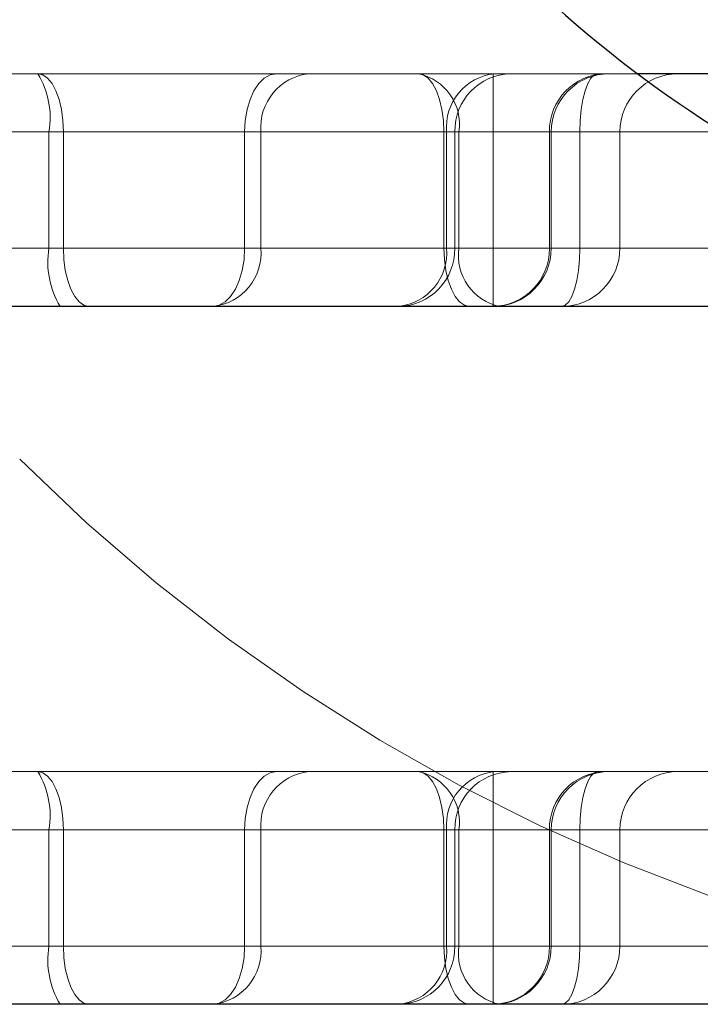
# Model space of a CAD drawing. Header units: inches. Extents: x 1907 to 2452, y -210 to -54.
# Tile 574 of 656: x 1946.406 to 1946.4521, y -84.0844 to -84.0178. Entities that reach past the tile are written whole.
import ezdxf

# ---------------------------------------------------------------- set-up
doc = ezdxf.new("R2010")
doc.units = ezdxf.units.IN
doc.header["$LTSCALE"] = 0.5
doc.header["$MEASUREMENT"] = 0
doc.linetypes.add('HIDDEN', pattern=[0.22499999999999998, 0.15, -0.075])
doc.layers.add('APP-M-S', color=30, linetype='Continuous')

msp = doc.modelspace()

# ---------------------------------------------------------------- linework, layer by layer
at = {"layer": 'APP-M-S', "linetype": 'HIDDEN', "lineweight": 18}
for p, q in [((1946.44786797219, -84.02145272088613), (1946.171211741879, -84.02145272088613)), ((1946.407593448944, -84.02152836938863), (1946.407255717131, -84.02145272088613)), ((1946.407255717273, -84.02145272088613), (1946.407593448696, -84.02152836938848)), ((1946.407255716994, -84.02145272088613), (1946.407593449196, -84.02152836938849)), ((1946.422996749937, -84.02152836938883), (1946.423416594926, -84.02145272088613)), ((1946.423416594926, -84.02145272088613), (1946.422996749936, -84.02152836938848)), ((1946.423416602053, -84.02145272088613), (1946.42299675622, -84.02152836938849)), ((1946.433025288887, -84.02145272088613), (1946.4333630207, -84.02152836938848)), ((1946.433363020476, -84.02152836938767), (1946.433025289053, -84.02145272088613)), ((1946.433363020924, -84.02152836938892), (1946.433025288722, -84.02145272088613)), ((1946.438090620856, -84.02538972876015), (1946.438090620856, -84.02145272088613)), ((1946.444946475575, -84.0215283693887), (1946.445184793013, -84.02145272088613)), ((1946.445184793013, -84.02145272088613), (1946.444946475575, -84.02152836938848)), ((1946.407918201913, -84.02175240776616), (1946.407593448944, -84.02152836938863)), ((1946.407593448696, -84.02152836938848), (1946.40791820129, -84.021752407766)), ((1946.407593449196, -84.02152836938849), (1946.40791820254, -84.02175240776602)), ((1946.40791820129, -84.021752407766), (1946.408217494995, -84.02211622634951)), ((1946.408217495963, -84.02211622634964), (1946.407918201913, -84.02175240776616)), ((1946.40791820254, -84.02175240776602), (1946.408217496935, -84.02211622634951)), ((1946.408217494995, -84.02211622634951), (1946.408479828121, -84.02260584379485)), ((1946.408479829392, -84.02260584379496), (1946.408217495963, -84.02211622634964)), ((1946.408217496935, -84.02211622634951), (1946.408479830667, -84.02260584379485)), ((1946.421894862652, -84.0226058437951), (1946.42222097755, -84.02211622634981)), ((1946.42222097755, -84.02211622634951), (1946.421894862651, -84.02260584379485)), ((1946.422220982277, -84.02211622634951), (1946.421894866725, -84.02260584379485)), ((1946.42222097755, -84.02211622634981), (1946.422593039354, -84.02175240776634)), ((1946.422593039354, -84.021752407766), (1946.42222097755, -84.02211622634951)), ((1946.422593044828, -84.02175240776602), (1946.422220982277, -84.02211622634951)), ((1946.422593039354, -84.02175240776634), (1946.422996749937, -84.02152836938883)), ((1946.422996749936, -84.02152836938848), (1946.422593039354, -84.021752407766)), ((1946.42299675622, -84.02152836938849), (1946.422593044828, -84.02175240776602)), ((1946.43368777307, -84.02175240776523), (1946.433363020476, -84.02152836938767)), ((1946.4333630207, -84.02152836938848), (1946.433687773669, -84.021752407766)), ((1946.433687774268, -84.02175240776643), (1946.433363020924, -84.02152836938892)), ((1946.433987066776, -84.02211622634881), (1946.43368777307, -84.02175240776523)), ((1946.433687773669, -84.021752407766), (1946.433987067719, -84.02211622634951)), ((1946.433987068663, -84.02211622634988), (1946.433687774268, -84.02175240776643)), ((1946.434249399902, -84.02260584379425), (1946.433987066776, -84.02211622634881)), ((1946.433987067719, -84.02211622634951), (1946.434249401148, -84.02260584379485)), ((1946.434249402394, -84.02260584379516), (1946.433987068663, -84.02211622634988)), ((1946.444321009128, -84.022605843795), (1946.444506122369, -84.0221162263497)), ((1946.444506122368, -84.02211622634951), (1946.444321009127, -84.02260584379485)), ((1946.444506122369, -84.0221162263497), (1946.444717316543, -84.02175240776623)), ((1946.444717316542, -84.02175240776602), (1946.444506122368, -84.02211622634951)), ((1946.444717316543, -84.02175240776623), (1946.444946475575, -84.0215283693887)), ((1946.444946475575, -84.02152836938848), (1946.444717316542, -84.02175240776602)), ((1946.408479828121, -84.02260584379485), (1946.408695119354, -84.02320244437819)), ((1946.408695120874, -84.02320244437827), (1946.408479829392, -84.02260584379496)), ((1946.408479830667, -84.02260584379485), (1946.408695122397, -84.02320244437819)), ((1946.421627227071, -84.02320244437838), (1946.421894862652, -84.0226058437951)), ((1946.421894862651, -84.02260584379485), (1946.421627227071, -84.02320244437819)), ((1946.421894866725, -84.02260584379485), (1946.421627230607, -84.02320244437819)), ((1946.434464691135, -84.02320244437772), (1946.434249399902, -84.02260584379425)), ((1946.434249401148, -84.02260584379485), (1946.434464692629, -84.02320244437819)), ((1946.434464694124, -84.02320244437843), (1946.434249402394, -84.02260584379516)), ((1946.444169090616, -84.02320244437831), (1946.444321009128, -84.022605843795)), ((1946.444321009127, -84.02260584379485), (1946.444169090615, -84.02320244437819)), ((1946.408695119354, -84.02320244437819), (1946.408855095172, -84.02388310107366)), ((1946.408855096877, -84.02388310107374), (1946.408695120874, -84.02320244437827)), ((1946.408695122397, -84.02320244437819), (1946.408855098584, -84.02388310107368)), ((1946.421428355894, -84.0238831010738), (1946.421627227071, -84.02320244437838)), ((1946.421627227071, -84.02320244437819), (1946.421428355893, -84.02388310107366)), ((1946.421627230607, -84.02320244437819), (1946.421428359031, -84.02388310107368)), ((1946.434624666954, -84.02388310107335), (1946.434464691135, -84.02320244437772)), ((1946.434464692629, -84.02320244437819), (1946.434624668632, -84.02388310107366)), ((1946.434624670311, -84.02388310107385), (1946.434464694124, -84.02320244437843)), ((1946.444056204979, -84.02388310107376), (1946.444169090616, -84.02320244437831)), ((1946.444169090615, -84.02320244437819), (1946.444056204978, -84.02388310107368)), ((1946.408855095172, -84.02388310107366), (1946.408953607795, -84.02462165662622)), ((1946.408953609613, -84.02462165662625), (1946.408855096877, -84.02388310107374)), ((1946.408855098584, -84.02388310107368), (1946.408953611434, -84.02462165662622)), ((1946.421305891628, -84.0246216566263), (1946.421428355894, -84.0238831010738)), ((1946.421428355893, -84.02388310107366), (1946.421305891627, -84.02462165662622)), ((1946.421428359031, -84.02388310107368), (1946.421305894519, -84.02462165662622)), ((1946.434723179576, -84.02462165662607), (1946.434624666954, -84.02388310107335)), ((1946.434624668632, -84.02388310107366), (1946.434723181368, -84.02462165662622)), ((1946.434723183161, -84.02462165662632), (1946.434624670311, -84.02388310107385)), ((1946.443986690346, -84.02462165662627), (1946.444056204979, -84.02388310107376)), ((1946.444056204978, -84.02388310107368), (1946.443986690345, -84.02462165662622)), ((1946.408953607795, -84.02462165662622), (1946.408986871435, -84.02538972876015)), ((1946.408986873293, -84.02538972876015), (1946.408953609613, -84.02462165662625)), ((1946.408953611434, -84.02462165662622), (1946.408986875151, -84.02538972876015)), ((1946.421264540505, -84.02538972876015), (1946.421305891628, -84.0246216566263)), ((1946.421305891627, -84.02462165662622), (1946.421264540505, -84.02538972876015)), ((1946.421305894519, -84.02462165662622), (1946.421264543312, -84.02538972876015)), ((1946.434756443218, -84.02538972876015), (1946.434723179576, -84.02462165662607)), ((1946.434723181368, -84.02462165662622), (1946.434756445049, -84.02538972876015)), ((1946.434756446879, -84.02538972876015), (1946.434723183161, -84.02462165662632)), ((1946.443963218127, -84.02538972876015), (1946.443986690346, -84.02462165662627)), ((1946.443986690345, -84.02462165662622), (1946.443963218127, -84.02538972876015)), ((1946.478298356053, -84.02538972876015), (1946.171211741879, -84.02538972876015)), ((1946.453633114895, -84.02538972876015), (1946.171211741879, -84.02538972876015)), ((1946.479543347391, -84.02538972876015), (1946.172456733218, -84.02538972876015)), ((1946.172456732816, -84.02538972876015), (1946.47954334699, -84.02538972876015)), ((1946.211419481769, -84.02538972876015), (1946.478298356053, -84.02538972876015)), ((1946.211419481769, -84.02538972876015), (1946.438090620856, -84.02538972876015)), ((1946.279653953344, -84.02538972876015), (1946.443963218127, -84.02538972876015)), ((1946.443963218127, -84.02538972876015), (1946.279653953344, -84.02538972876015)), ((1946.375389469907, -84.02538972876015), (1946.40801233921, -84.02538972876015)), ((1946.408012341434, -84.02538972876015), (1946.375389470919, -84.02538972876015)), ((1946.37538947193, -84.02538972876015), (1946.408012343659, -84.02538972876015)), ((1946.402382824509, -84.02538972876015), (1946.421264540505, -84.02538972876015)), ((1946.421264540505, -84.02538972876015), (1946.402382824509, -84.02538972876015)), ((1946.421264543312, -84.02538972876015), (1946.40238282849, -84.02538972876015)), ((1946.408986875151, -84.02538972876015), (1946.40801233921, -84.02538972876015)), ((1946.40801233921, -84.02538972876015), (1946.40801233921, -84.03326374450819)), ((1946.408012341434, -84.02538972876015), (1946.408012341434, -84.03326374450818)), ((1946.408012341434, -84.02538972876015), (1946.408986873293, -84.02538972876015)), ((1946.408986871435, -84.02538972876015), (1946.408012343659, -84.02538972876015)), ((1946.408012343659, -84.02538972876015), (1946.408012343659, -84.03326374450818)), ((1946.408986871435, -84.02538972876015), (1946.434756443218, -84.02538972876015)), ((1946.408986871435, -84.02538972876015), (1946.408986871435, -84.03326374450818)), ((1946.408986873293, -84.02538972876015), (1946.408986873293, -84.03326374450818)), ((1946.434756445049, -84.02538972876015), (1946.408986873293, -84.02538972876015)), ((1946.408986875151, -84.02538972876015), (1946.434756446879, -84.02538972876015)), ((1946.408986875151, -84.02538972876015), (1946.408986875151, -84.03326374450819)), ((1946.42236681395, -84.02538972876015), (1946.421264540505, -84.02538972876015)), ((1946.421264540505, -84.03326374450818), (1946.421264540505, -84.02538972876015)), ((1946.421264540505, -84.03326374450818), (1946.421264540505, -84.02538972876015)), ((1946.421264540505, -84.02538972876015), (1946.42236681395, -84.02538972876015)), ((1946.421264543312, -84.03326374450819), (1946.421264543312, -84.02538972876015)), ((1946.421264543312, -84.02538972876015), (1946.422366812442, -84.02538972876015)), ((1946.434937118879, -84.02538972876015), (1946.422366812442, -84.02538972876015)), ((1946.422366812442, -84.03326374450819), (1946.422366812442, -84.02538972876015)), ((1946.42236681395, -84.02538972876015), (1946.43493711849, -84.02538972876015)), ((1946.42236681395, -84.03326374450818), (1946.42236681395, -84.02538972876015)), ((1946.43493711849, -84.02538972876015), (1946.42236681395, -84.02538972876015)), ((1946.42236681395, -84.03326374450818), (1946.42236681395, -84.02538972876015)), ((1946.43577971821, -84.02538972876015), (1946.434756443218, -84.02538972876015)), ((1946.434756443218, -84.02538972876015), (1946.434756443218, -84.03326374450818)), ((1946.434756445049, -84.02538972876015), (1946.434756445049, -84.03326374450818)), ((1946.434756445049, -84.02538972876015), (1946.435779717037, -84.02538972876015)), ((1946.435779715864, -84.02538972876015), (1946.434756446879, -84.02538972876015)), ((1946.434756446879, -84.02538972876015), (1946.434756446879, -84.03326374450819)), ((1946.435497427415, -84.02538972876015), (1946.43493711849, -84.02538972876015)), ((1946.43493711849, -84.03326374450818), (1946.43493711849, -84.02538972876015)), ((1946.43493711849, -84.02538972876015), (1946.435497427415, -84.02538972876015)), ((1946.43493711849, -84.03326374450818), (1946.43493711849, -84.02538972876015)), ((1946.434937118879, -84.02538972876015), (1946.435497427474, -84.02538972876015)), ((1946.434937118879, -84.03326374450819), (1946.434937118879, -84.02538972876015)), ((1946.435497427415, -84.02538972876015), (1946.441905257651, -84.02538972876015)), ((1946.435497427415, -84.03326374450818), (1946.435497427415, -84.02538972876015)), ((1946.441905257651, -84.02538972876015), (1946.435497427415, -84.02538972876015)), ((1946.435497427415, -84.03326374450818), (1946.435497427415, -84.02538972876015)), ((1946.441905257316, -84.02538972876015), (1946.435497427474, -84.02538972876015)), ((1946.435497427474, -84.03326374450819), (1946.435497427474, -84.02538972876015)), ((1946.435779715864, -84.02538972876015), (1946.461672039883, -84.02538972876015)), ((1946.435779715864, -84.02538972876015), (1946.435779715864, -84.03326374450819)), ((1946.435779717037, -84.02538972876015), (1946.435779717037, -84.03326374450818)), ((1946.461672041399, -84.02538972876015), (1946.435779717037, -84.02538972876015)), ((1946.43577971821, -84.02538972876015), (1946.461672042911, -84.02538972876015)), ((1946.43577971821, -84.02538972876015), (1946.43577971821, -84.03326374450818)), ((1946.44202762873, -84.02538972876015), (1946.438090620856, -84.02538972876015)), ((1946.438090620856, -84.03326374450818), (1946.438090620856, -84.02538972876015)), ((1946.441905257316, -84.02538972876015), (1946.44202762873, -84.02538972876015)), ((1946.441905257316, -84.03326374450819), (1946.441905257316, -84.02538972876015)), ((1946.44202762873, -84.02538972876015), (1946.441905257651, -84.02538972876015)), ((1946.441905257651, -84.03326374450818), (1946.441905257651, -84.02538972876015)), ((1946.441905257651, -84.02538972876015), (1946.44202762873, -84.02538972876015)), ((1946.441905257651, -84.03326374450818), (1946.441905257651, -84.02538972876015)), ((1946.44202762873, -84.03326374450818), (1946.44202762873, -84.02538972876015)), ((1946.443963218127, -84.02538972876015), (1946.446678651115, -84.02538972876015)), ((1946.443963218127, -84.03326374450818), (1946.443963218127, -84.02538972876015)), ((1946.443963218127, -84.03326374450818), (1946.443963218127, -84.02538972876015)), ((1946.446678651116, -84.03326374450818), (1946.446678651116, -84.02538972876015)), ((1946.478298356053, -84.03326374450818), (1946.171211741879, -84.03326374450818)), ((1946.470525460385, -84.03326374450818), (1946.171211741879, -84.03326374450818)), ((1946.479543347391, -84.03326374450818), (1946.172456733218, -84.03326374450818)), ((1946.172456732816, -84.03326374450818), (1946.47954334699, -84.03326374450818)), ((1946.211419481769, -84.03326374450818), (1946.478298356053, -84.03326374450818)), ((1946.211419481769, -84.03326374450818), (1946.438090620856, -84.03326374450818)), ((1946.279653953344, -84.03326374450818), (1946.443963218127, -84.03326374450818)), ((1946.443963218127, -84.03326374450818), (1946.279653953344, -84.03326374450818)), ((1946.375389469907, -84.03326374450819), (1946.40801233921, -84.03326374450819)), ((1946.408012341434, -84.03326374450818), (1946.375389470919, -84.03326374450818)), ((1946.37538947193, -84.03326374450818), (1946.408012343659, -84.03326374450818)), ((1946.402382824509, -84.03326374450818), (1946.421264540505, -84.03326374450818)), ((1946.421264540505, -84.03326374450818), (1946.402382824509, -84.03326374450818)), ((1946.421264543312, -84.03326374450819), (1946.40238282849, -84.03326374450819)), ((1946.40801233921, -84.03326374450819), (1946.408986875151, -84.03326374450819)), ((1946.408986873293, -84.03326374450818), (1946.408012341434, -84.03326374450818)), ((1946.408012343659, -84.03326374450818), (1946.408986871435, -84.03326374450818)), ((1946.408986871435, -84.03326374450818), (1946.434756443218, -84.03326374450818)), ((1946.408986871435, -84.03326374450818), (1946.409020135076, -84.03403181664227)), ((1946.434756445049, -84.03326374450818), (1946.408986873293, -84.03326374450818)), ((1946.409020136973, -84.0340318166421), (1946.408986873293, -84.03326374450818)), ((1946.408986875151, -84.03326374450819), (1946.434756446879, -84.03326374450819)), ((1946.408986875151, -84.03326374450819), (1946.40902013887, -84.03403181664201)), ((1946.421223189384, -84.0340318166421), (1946.421264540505, -84.03326374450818)), ((1946.421264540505, -84.03326374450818), (1946.421223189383, -84.03403181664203)), ((1946.421264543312, -84.03326374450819), (1946.421223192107, -84.03403181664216)), ((1946.421264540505, -84.03326374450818), (1946.42236681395, -84.03326374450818)), ((1946.42236681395, -84.03326374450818), (1946.421264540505, -84.03326374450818)), ((1946.422366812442, -84.03326374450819), (1946.421264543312, -84.03326374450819)), ((1946.434937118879, -84.03326374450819), (1946.422366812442, -84.03326374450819)), ((1946.42236681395, -84.03326374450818), (1946.43493711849, -84.03326374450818)), ((1946.43493711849, -84.03326374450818), (1946.42236681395, -84.03326374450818)), ((1946.434756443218, -84.03326374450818), (1946.43577971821, -84.03326374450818)), ((1946.434789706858, -84.0340318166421), (1946.434756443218, -84.03326374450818)), ((1946.435779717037, -84.03326374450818), (1946.434756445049, -84.03326374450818)), ((1946.434756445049, -84.03326374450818), (1946.434789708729, -84.03403181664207)), ((1946.434756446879, -84.03326374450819), (1946.435779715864, -84.03326374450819)), ((1946.434789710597, -84.0340318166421), (1946.434756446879, -84.03326374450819)), ((1946.43493711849, -84.03326374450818), (1946.435497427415, -84.03326374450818)), ((1946.435497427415, -84.03326374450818), (1946.43493711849, -84.03326374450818)), ((1946.435497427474, -84.03326374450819), (1946.434937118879, -84.03326374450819)), ((1946.435497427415, -84.03326374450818), (1946.441905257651, -84.03326374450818)), ((1946.441905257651, -84.03326374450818), (1946.435497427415, -84.03326374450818)), ((1946.441905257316, -84.03326374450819), (1946.435497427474, -84.03326374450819)), ((1946.435779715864, -84.03326374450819), (1946.461672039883, -84.03326374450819)), ((1946.461672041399, -84.03326374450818), (1946.435779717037, -84.03326374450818)), ((1946.43577971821, -84.03326374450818), (1946.461672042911, -84.03326374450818)), ((1946.438090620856, -84.0372007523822), (1946.438090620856, -84.03326374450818)), ((1946.438090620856, -84.03326374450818), (1946.44202762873, -84.03326374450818)), ((1946.44202762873, -84.03326374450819), (1946.441905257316, -84.03326374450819)), ((1946.441905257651, -84.03326374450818), (1946.44202762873, -84.03326374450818)), ((1946.44202762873, -84.03326374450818), (1946.441905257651, -84.03326374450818)), ((1946.44393974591, -84.0340318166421), (1946.443963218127, -84.03326374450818)), ((1946.443963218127, -84.03326374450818), (1946.443939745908, -84.03403181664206)), ((1946.443963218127, -84.03326374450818), (1946.446678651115, -84.03326374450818)), ((1946.409020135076, -84.03403181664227), (1946.409118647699, -84.03477037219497)), ((1946.409118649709, -84.03477037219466), (1946.409020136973, -84.0340318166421)), ((1946.40902013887, -84.03403181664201), (1946.409118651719, -84.03477037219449)), ((1946.421100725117, -84.03477037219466), (1946.421223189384, -84.0340318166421)), ((1946.421223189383, -84.03403181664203), (1946.421100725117, -84.03477037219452)), ((1946.421223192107, -84.03403181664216), (1946.421100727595, -84.03477037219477)), ((1946.43488821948, -84.03477037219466), (1946.434789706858, -84.0340318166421)), ((1946.434789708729, -84.03403181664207), (1946.434888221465, -84.03477037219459)), ((1946.434888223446, -84.03477037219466), (1946.434789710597, -84.0340318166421)), ((1946.443870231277, -84.03477037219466), (1946.44393974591, -84.0340318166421)), ((1946.443939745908, -84.03403181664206), (1946.443870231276, -84.03477037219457)), ((1946.409118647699, -84.03477037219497), (1946.409278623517, -84.0354510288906)), ((1946.409278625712, -84.03545102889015), (1946.409118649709, -84.03477037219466)), ((1946.409118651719, -84.03477037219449), (1946.409278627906, -84.03545102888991)), ((1946.42090185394, -84.03545102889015), (1946.421100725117, -84.03477037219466)), ((1946.421100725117, -84.03477037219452), (1946.420901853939, -84.03545102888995)), ((1946.421100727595, -84.03477037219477), (1946.420901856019, -84.03545102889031)), ((1946.435048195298, -84.03545102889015), (1946.43488821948, -84.03477037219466)), ((1946.434888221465, -84.03477037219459), (1946.435048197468, -84.03545102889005)), ((1946.435048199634, -84.03545102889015), (1946.434888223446, -84.03477037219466)), ((1946.443757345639, -84.03545102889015), (1946.443870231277, -84.03477037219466)), ((1946.443870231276, -84.03477037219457), (1946.443757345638, -84.03545102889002)), ((1946.409278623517, -84.0354510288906), (1946.40949391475, -84.03604762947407)), ((1946.409493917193, -84.03604762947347), (1946.409278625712, -84.03545102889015)), ((1946.409278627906, -84.03545102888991), (1946.409493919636, -84.03604762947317)), ((1946.420634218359, -84.03604762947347), (1946.42090185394, -84.03545102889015)), ((1946.420901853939, -84.03545102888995), (1946.420634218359, -84.03604762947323)), ((1946.420901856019, -84.03545102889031), (1946.420634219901, -84.03604762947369)), ((1946.435263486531, -84.03604762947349), (1946.435048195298, -84.03545102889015)), ((1946.435048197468, -84.03545102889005), (1946.435263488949, -84.03604762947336)), ((1946.435263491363, -84.03604762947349), (1946.435048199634, -84.03545102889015)), ((1946.443605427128, -84.03604762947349), (1946.443757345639, -84.03545102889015)), ((1946.443757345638, -84.03545102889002), (1946.443605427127, -84.03604762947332)), ((1946.40949391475, -84.03604762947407), (1946.409756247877, -84.03653724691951)), ((1946.409756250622, -84.03653724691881), (1946.409493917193, -84.03604762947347)), ((1946.409493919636, -84.03604762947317), (1946.409756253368, -84.03653724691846)), ((1946.420308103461, -84.03653724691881), (1946.420634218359, -84.03604762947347)), ((1946.420634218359, -84.03604762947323), (1946.42030810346, -84.03653724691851)), ((1946.420634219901, -84.03604762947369), (1946.420308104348, -84.03653724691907)), ((1946.435525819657, -84.03653724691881), (1946.435263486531, -84.03604762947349)), ((1946.435263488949, -84.03604762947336), (1946.435525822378, -84.03653724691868)), ((1946.435525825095, -84.03653724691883), (1946.435263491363, -84.03604762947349)), ((1946.443420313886, -84.03653724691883), (1946.443605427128, -84.03604762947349)), ((1946.443605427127, -84.03604762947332), (1946.443420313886, -84.03653724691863)), ((1946.409756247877, -84.03653724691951), (1946.410055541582, -84.03690106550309)), ((1946.410055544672, -84.03690106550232), (1946.409756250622, -84.03653724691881)), ((1946.409756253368, -84.03653724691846), (1946.410055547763, -84.03690106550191)), ((1946.419936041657, -84.03690106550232), (1946.420308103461, -84.03653724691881)), ((1946.42030810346, -84.03653724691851), (1946.419936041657, -84.03690106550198)), ((1946.420308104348, -84.03653724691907), (1946.419936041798, -84.03690106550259)), ((1946.435825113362, -84.03690106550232), (1946.435525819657, -84.03653724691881)), ((1946.435525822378, -84.03653724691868), (1946.435825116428, -84.03690106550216)), ((1946.435825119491, -84.03690106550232), (1946.435525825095, -84.03653724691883)), ((1946.443209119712, -84.03690106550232), (1946.443420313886, -84.03653724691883)), ((1946.443420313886, -84.03653724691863), (1946.443209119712, -84.03690106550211)), ((1946.410055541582, -84.03690106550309), (1946.410380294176, -84.03712510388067)), ((1946.410380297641, -84.03712510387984), (1946.410055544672, -84.03690106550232)), ((1946.410055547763, -84.03690106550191), (1946.410380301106, -84.03712510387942)), ((1946.410380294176, -84.03712510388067), (1946.4107180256, -84.03720075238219)), ((1946.410718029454, -84.03720075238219), (1946.410380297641, -84.03712510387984)), ((1946.410380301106, -84.03712510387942), (1946.410718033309, -84.0372007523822)), ((1946.419532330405, -84.03712510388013), (1946.419112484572, -84.0372007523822)), ((1946.419112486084, -84.03720075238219), (1946.419532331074, -84.03712510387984)), ((1946.419532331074, -84.03712510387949), (1946.419112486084, -84.03720075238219)), ((1946.419936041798, -84.03690106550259), (1946.419532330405, -84.03712510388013)), ((1946.419532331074, -84.03712510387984), (1946.419936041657, -84.03690106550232)), ((1946.419936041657, -84.03690106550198), (1946.419532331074, -84.03712510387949)), ((1946.436149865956, -84.03712510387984), (1946.435825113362, -84.03690106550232)), ((1946.435825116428, -84.03690106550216), (1946.436149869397, -84.03712510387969)), ((1946.436149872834, -84.03712510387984), (1946.435825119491, -84.03690106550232)), ((1946.436487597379, -84.03720075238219), (1946.436149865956, -84.03712510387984)), ((1946.436149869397, -84.03712510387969), (1946.43648760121, -84.03720075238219)), ((1946.436487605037, -84.0372007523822), (1946.436149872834, -84.03712510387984)), ((1946.442741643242, -84.03720075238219), (1946.44297996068, -84.03712510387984)), ((1946.442979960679, -84.03712510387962), (1946.442741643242, -84.03720075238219)), ((1946.44297996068, -84.03712510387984), (1946.443209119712, -84.03690106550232)), ((1946.443209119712, -84.03690106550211), (1946.442979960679, -84.03712510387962)), ((1946.478298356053, -84.06869681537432), (1946.171211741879, -84.06869681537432)), ((1946.407255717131, -84.06869681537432), (1946.407593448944, -84.06877246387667)), ((1946.407593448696, -84.06877246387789), (1946.407255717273, -84.06869681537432)), ((1946.407593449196, -84.06877246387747), (1946.407255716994, -84.06869681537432)), ((1946.407593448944, -84.06877246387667), (1946.407918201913, -84.0689965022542)), ((1946.407918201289, -84.06899650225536), (1946.407593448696, -84.06877246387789)), ((1946.407918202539, -84.06899650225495), (1946.407593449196, -84.06877246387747)), ((1946.422996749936, -84.06877246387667), (1946.422593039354, -84.0689965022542)), ((1946.422593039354, -84.06899650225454), (1946.422996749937, -84.06877246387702)), ((1946.422593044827, -84.06899650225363), (1946.42299675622, -84.06877246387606)), ((1946.423416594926, -84.06869681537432), (1946.422996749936, -84.06877246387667)), ((1946.422996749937, -84.06877246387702), (1946.423416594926, -84.06869681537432)), ((1946.42299675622, -84.06877246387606), (1946.423416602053, -84.06869681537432)), ((1946.4333630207, -84.06877246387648), (1946.433025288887, -84.06869681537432)), ((1946.433025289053, -84.06869681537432), (1946.433363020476, -84.06877246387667)), ((1946.433025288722, -84.06869681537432), (1946.433363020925, -84.06877246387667)), ((1946.433363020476, -84.06877246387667), (1946.43368777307, -84.0689965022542)), ((1946.433687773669, -84.06899650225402), (1946.4333630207, -84.06877246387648)), ((1946.433363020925, -84.06877246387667), (1946.433687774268, -84.06899650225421)), ((1946.438090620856, -84.06869681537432), (1946.438090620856, -84.07263382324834)), ((1946.444946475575, -84.06877246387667), (1946.444717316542, -84.0689965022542)), ((1946.444717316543, -84.06899650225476), (1946.444946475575, -84.06877246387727)), ((1946.445184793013, -84.06869681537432), (1946.444946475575, -84.06877246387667)), ((1946.444946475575, -84.06877246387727), (1946.445184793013, -84.06869681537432)), ((1946.408217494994, -84.06936032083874), (1946.407918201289, -84.06899650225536)), ((1946.407918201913, -84.0689965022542), (1946.408217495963, -84.06936032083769)), ((1946.408217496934, -84.06936032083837), (1946.407918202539, -84.06899650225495)), ((1946.40847982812, -84.06984993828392), (1946.408217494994, -84.06936032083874)), ((1946.408217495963, -84.06936032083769), (1946.408479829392, -84.06984993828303)), ((1946.408479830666, -84.06984993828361), (1946.408217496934, -84.06936032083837)), ((1946.42222097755, -84.06936032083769), (1946.421894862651, -84.06984993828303)), ((1946.421894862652, -84.06984993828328), (1946.42222097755, -84.069360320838)), ((1946.421894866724, -84.0698499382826), (1946.422220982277, -84.06936032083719)), ((1946.422593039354, -84.0689965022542), (1946.42222097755, -84.06936032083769)), ((1946.42222097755, -84.069360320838), (1946.422593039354, -84.06899650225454)), ((1946.422220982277, -84.06936032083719), (1946.422593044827, -84.06899650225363)), ((1946.43368777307, -84.0689965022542), (1946.433987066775, -84.0693603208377)), ((1946.433987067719, -84.06936032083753), (1946.433687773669, -84.06899650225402)), ((1946.433687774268, -84.06899650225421), (1946.433987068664, -84.0693603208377)), ((1946.433987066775, -84.0693603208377), (1946.434249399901, -84.06984993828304)), ((1946.434249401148, -84.0698499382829), (1946.433987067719, -84.06936032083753)), ((1946.433987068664, -84.0693603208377), (1946.434249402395, -84.06984993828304)), ((1946.444506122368, -84.0693603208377), (1946.444321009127, -84.06984993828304)), ((1946.444321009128, -84.06984993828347), (1946.444506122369, -84.0693603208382)), ((1946.444717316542, -84.0689965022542), (1946.444506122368, -84.0693603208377)), ((1946.444506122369, -84.0693603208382), (1946.444717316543, -84.06899650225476)), ((1946.408695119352, -84.07044653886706), (1946.40847982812, -84.06984993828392)), ((1946.408479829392, -84.06984993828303), (1946.408695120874, -84.07044653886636)), ((1946.408695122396, -84.07044653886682), (1946.408479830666, -84.06984993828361)), ((1946.421894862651, -84.06984993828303), (1946.421627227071, -84.07044653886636)), ((1946.421627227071, -84.07044653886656), (1946.421894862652, -84.06984993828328)), ((1946.421627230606, -84.07044653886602), (1946.421894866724, -84.0698499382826)), ((1946.434249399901, -84.06984993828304), (1946.434464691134, -84.07044653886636)), ((1946.43446469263, -84.07044653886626), (1946.434249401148, -84.0698499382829)), ((1946.434249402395, -84.06984993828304), (1946.434464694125, -84.07044653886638)), ((1946.444321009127, -84.06984993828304), (1946.444169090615, -84.07044653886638)), ((1946.444169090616, -84.0704465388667), (1946.444321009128, -84.06984993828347)), ((1946.40885509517, -84.07112719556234), (1946.408695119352, -84.07044653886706)), ((1946.408695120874, -84.07044653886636), (1946.408855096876, -84.07112719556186)), ((1946.408855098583, -84.07112719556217), (1946.408695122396, -84.07044653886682)), ((1946.421627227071, -84.07044653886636), (1946.421428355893, -84.07112719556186)), ((1946.421428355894, -84.071127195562), (1946.421627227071, -84.07044653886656)), ((1946.42142835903, -84.07112719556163), (1946.421627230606, -84.07044653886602)), ((1946.434464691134, -84.07044653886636), (1946.434624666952, -84.07112719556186)), ((1946.434624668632, -84.07112719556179), (1946.43446469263, -84.07044653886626)), ((1946.434464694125, -84.07044653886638), (1946.434624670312, -84.07112719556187)), ((1946.444169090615, -84.07044653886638), (1946.444056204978, -84.07112719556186)), ((1946.444056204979, -84.0711271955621), (1946.444169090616, -84.0704465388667)), ((1946.408953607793, -84.07186575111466), (1946.40885509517, -84.07112719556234)), ((1946.408855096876, -84.07112719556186), (1946.408953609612, -84.07186575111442)), ((1946.408953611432, -84.07186575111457), (1946.408855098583, -84.07112719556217)), ((1946.421428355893, -84.07112719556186), (1946.421305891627, -84.07186575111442)), ((1946.421305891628, -84.07186575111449), (1946.421428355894, -84.071127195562)), ((1946.421305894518, -84.0718657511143), (1946.42142835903, -84.07112719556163)), ((1946.434624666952, -84.07112719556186), (1946.434723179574, -84.07186575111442)), ((1946.434723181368, -84.07186575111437), (1946.434624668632, -84.07112719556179)), ((1946.434624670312, -84.07112719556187), (1946.434723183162, -84.07186575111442)), ((1946.444056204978, -84.07112719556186), (1946.443986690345, -84.07186575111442)), ((1946.443986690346, -84.07186575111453), (1946.444056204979, -84.0711271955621)), ((1946.408986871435, -84.07263382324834), (1946.408953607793, -84.07186575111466)), ((1946.408953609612, -84.07186575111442), (1946.408986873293, -84.07263382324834)), ((1946.408986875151, -84.07263382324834), (1946.408953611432, -84.07186575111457)), ((1946.421305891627, -84.07186575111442), (1946.421264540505, -84.07263382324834)), ((1946.421264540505, -84.07263382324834), (1946.421305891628, -84.07186575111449)), ((1946.421264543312, -84.07263382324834), (1946.421305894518, -84.0718657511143)), ((1946.434723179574, -84.07186575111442), (1946.434756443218, -84.07263382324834)), ((1946.434756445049, -84.07263382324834), (1946.434723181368, -84.07186575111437)), ((1946.434723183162, -84.07186575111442), (1946.434756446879, -84.07263382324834)), ((1946.443986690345, -84.07186575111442), (1946.443963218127, -84.07263382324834)), ((1946.443963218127, -84.07263382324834), (1946.443986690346, -84.07186575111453)), ((1946.478298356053, -84.07263382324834), (1946.171211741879, -84.07263382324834)), ((1946.478298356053, -84.07263382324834), (1946.171211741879, -84.07263382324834)), ((1946.479543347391, -84.07263382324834), (1946.172456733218, -84.07263382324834)), ((1946.172456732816, -84.07263382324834), (1946.47954334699, -84.07263382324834)), ((1946.211419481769, -84.07263382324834), (1946.478298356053, -84.07263382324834)), ((1946.211419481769, -84.07263382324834), (1946.438090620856, -84.07263382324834)), ((1946.279653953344, -84.07263382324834), (1946.443963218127, -84.07263382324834)), ((1946.443963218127, -84.07263382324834), (1946.279653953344, -84.07263382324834)), ((1946.375389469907, -84.07263382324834), (1946.40801233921, -84.07263382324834)), ((1946.408012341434, -84.07263382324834), (1946.375389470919, -84.07263382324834)), ((1946.37538947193, -84.07263382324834), (1946.408012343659, -84.07263382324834)), ((1946.402382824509, -84.07263382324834), (1946.421264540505, -84.07263382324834)), ((1946.421264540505, -84.07263382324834), (1946.402382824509, -84.07263382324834)), ((1946.421264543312, -84.07263382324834), (1946.40238282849, -84.07263382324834)), ((1946.40801233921, -84.07263382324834), (1946.408986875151, -84.07263382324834)), ((1946.40801233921, -84.08050783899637), (1946.40801233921, -84.07263382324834)), ((1946.408986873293, -84.07263382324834), (1946.408012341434, -84.07263382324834)), ((1946.408012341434, -84.08050783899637), (1946.408012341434, -84.07263382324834)), ((1946.408012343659, -84.07263382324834), (1946.408986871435, -84.07263382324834)), ((1946.408012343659, -84.08050783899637), (1946.408012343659, -84.07263382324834)), ((1946.408986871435, -84.07263382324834), (1946.434756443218, -84.07263382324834)), ((1946.408986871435, -84.08050783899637), (1946.408986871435, -84.07263382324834)), ((1946.434756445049, -84.07263382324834), (1946.408986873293, -84.07263382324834)), ((1946.408986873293, -84.08050783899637), (1946.408986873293, -84.07263382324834)), ((1946.408986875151, -84.07263382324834), (1946.434756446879, -84.07263382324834)), ((1946.408986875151, -84.08050783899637), (1946.408986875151, -84.07263382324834)), ((1946.421264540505, -84.07263382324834), (1946.421264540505, -84.08050783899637)), ((1946.421264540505, -84.07263382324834), (1946.42236681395, -84.07263382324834)), ((1946.42236681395, -84.07263382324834), (1946.421264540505, -84.07263382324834)), ((1946.421264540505, -84.07263382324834), (1946.421264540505, -84.08050783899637)), ((1946.422366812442, -84.07263382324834), (1946.421264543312, -84.07263382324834)), ((1946.421264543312, -84.07263382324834), (1946.421264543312, -84.08050783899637)), ((1946.434937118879, -84.07263382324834), (1946.422366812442, -84.07263382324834)), ((1946.422366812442, -84.07263382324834), (1946.422366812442, -84.08050783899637)), ((1946.42236681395, -84.07263382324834), (1946.43493711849, -84.07263382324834)), ((1946.42236681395, -84.07263382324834), (1946.42236681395, -84.08050783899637)), ((1946.43493711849, -84.07263382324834), (1946.42236681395, -84.07263382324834)), ((1946.42236681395, -84.07263382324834), (1946.42236681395, -84.08050783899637)), ((1946.434756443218, -84.07263382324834), (1946.43577971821, -84.07263382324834)), ((1946.434756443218, -84.08050783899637), (1946.434756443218, -84.07263382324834)), ((1946.434756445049, -84.08050783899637), (1946.434756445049, -84.07263382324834)), ((1946.435779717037, -84.07263382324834), (1946.434756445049, -84.07263382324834)), ((1946.434756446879, -84.07263382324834), (1946.435779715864, -84.07263382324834)), ((1946.434756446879, -84.08050783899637), (1946.434756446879, -84.07263382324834)), ((1946.43493711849, -84.07263382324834), (1946.43493711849, -84.08050783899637)), ((1946.43493711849, -84.07263382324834), (1946.435497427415, -84.07263382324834)), ((1946.435497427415, -84.07263382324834), (1946.43493711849, -84.07263382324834)), ((1946.43493711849, -84.07263382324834), (1946.43493711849, -84.08050783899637)), ((1946.435497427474, -84.07263382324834), (1946.434937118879, -84.07263382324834)), ((1946.434937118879, -84.07263382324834), (1946.434937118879, -84.08050783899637)), ((1946.435497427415, -84.07263382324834), (1946.435497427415, -84.08050783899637)), ((1946.435497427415, -84.07263382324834), (1946.441905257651, -84.07263382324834)), ((1946.441905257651, -84.07263382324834), (1946.435497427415, -84.07263382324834)), ((1946.435497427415, -84.07263382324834), (1946.435497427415, -84.08050783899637)), ((1946.441905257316, -84.07263382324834), (1946.435497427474, -84.07263382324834)), ((1946.435497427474, -84.07263382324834), (1946.435497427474, -84.08050783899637)), ((1946.435779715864, -84.07263382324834), (1946.461672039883, -84.07263382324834)), ((1946.435779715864, -84.08050783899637), (1946.435779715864, -84.07263382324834)), ((1946.435779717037, -84.08050783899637), (1946.435779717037, -84.07263382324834)), ((1946.461672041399, -84.07263382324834), (1946.435779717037, -84.07263382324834)), ((1946.43577971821, -84.07263382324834), (1946.461672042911, -84.07263382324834)), ((1946.43577971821, -84.08050783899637), (1946.43577971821, -84.07263382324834)), ((1946.438090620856, -84.07263382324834), (1946.44202762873, -84.07263382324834)), ((1946.438090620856, -84.07263382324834), (1946.438090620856, -84.08050783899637)), ((1946.44202762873, -84.07263382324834), (1946.441905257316, -84.07263382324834)), ((1946.441905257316, -84.07263382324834), (1946.441905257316, -84.08050783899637)), ((1946.441905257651, -84.07263382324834), (1946.441905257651, -84.08050783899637)), ((1946.441905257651, -84.07263382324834), (1946.44202762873, -84.07263382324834)), ((1946.441905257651, -84.07263382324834), (1946.441905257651, -84.08050783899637)), ((1946.44202762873, -84.07263382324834), (1946.441905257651, -84.07263382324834)), ((1946.44202762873, -84.07263382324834), (1946.44202762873, -84.08050783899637)), ((1946.443963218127, -84.07263382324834), (1946.443963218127, -84.08050783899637)), ((1946.443963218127, -84.07263382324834), (1946.446678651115, -84.07263382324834)), ((1946.443963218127, -84.07263382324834), (1946.443963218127, -84.08050783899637)), ((1946.446678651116, -84.08050783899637), (1946.446678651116, -84.07263382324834)), ((1946.478298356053, -84.08050783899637), (1946.171211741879, -84.08050783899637)), ((1946.478298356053, -84.08050783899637), (1946.171211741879, -84.08050783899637)), ((1946.479543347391, -84.08050783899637), (1946.172456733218, -84.08050783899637)), ((1946.172456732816, -84.08050783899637), (1946.47954334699, -84.08050783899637)), ((1946.211419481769, -84.08050783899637), (1946.478298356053, -84.08050783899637)), ((1946.211419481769, -84.08050783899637), (1946.438090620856, -84.08050783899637)), ((1946.279653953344, -84.08050783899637), (1946.443963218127, -84.08050783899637)), ((1946.443963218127, -84.08050783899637), (1946.279653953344, -84.08050783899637)), ((1946.375389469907, -84.08050783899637), (1946.40801233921, -84.08050783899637)), ((1946.408012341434, -84.08050783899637), (1946.375389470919, -84.08050783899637)), ((1946.37538947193, -84.08050783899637), (1946.408012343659, -84.08050783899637)), ((1946.402382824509, -84.08050783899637), (1946.421264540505, -84.08050783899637)), ((1946.421264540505, -84.08050783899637), (1946.402382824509, -84.08050783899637)), ((1946.421264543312, -84.08050783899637), (1946.40238282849, -84.08050783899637)), ((1946.408986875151, -84.08050783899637), (1946.40801233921, -84.08050783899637)), ((1946.408012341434, -84.08050783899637), (1946.408986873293, -84.08050783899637)), ((1946.408986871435, -84.08050783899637), (1946.408012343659, -84.08050783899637)), ((1946.408986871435, -84.08050783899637), (1946.434756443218, -84.08050783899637)), ((1946.409020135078, -84.08127591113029), (1946.408986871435, -84.08050783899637)), ((1946.434756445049, -84.08050783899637), (1946.408986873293, -84.08050783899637)), ((1946.408986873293, -84.08050783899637), (1946.409020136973, -84.08127591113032)), ((1946.408986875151, -84.08050783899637), (1946.434756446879, -84.08050783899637)), ((1946.409020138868, -84.08127591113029), (1946.408986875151, -84.08050783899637)), ((1946.421264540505, -84.08050783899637), (1946.421223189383, -84.08127591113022)), ((1946.421223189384, -84.08127591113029), (1946.421264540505, -84.08050783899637)), ((1946.421223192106, -84.08127591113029), (1946.421264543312, -84.08050783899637)), ((1946.42236681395, -84.08050783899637), (1946.421264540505, -84.08050783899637)), ((1946.421264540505, -84.08050783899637), (1946.42236681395, -84.08050783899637)), ((1946.421264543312, -84.08050783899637), (1946.422366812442, -84.08050783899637)), ((1946.434937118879, -84.08050783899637), (1946.422366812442, -84.08050783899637)), ((1946.42236681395, -84.08050783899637), (1946.43493711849, -84.08050783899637)), ((1946.43493711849, -84.08050783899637), (1946.42236681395, -84.08050783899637)), ((1946.43577971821, -84.08050783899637), (1946.434756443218, -84.08050783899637)), ((1946.434756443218, -84.08050783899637), (1946.43478970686, -84.08127591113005)), ((1946.434756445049, -84.08050783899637), (1946.435779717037, -84.08050783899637)), ((1946.434789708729, -84.08127591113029), (1946.434756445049, -84.08050783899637)), ((1946.435779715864, -84.08050783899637), (1946.434756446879, -84.08050783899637)), ((1946.434756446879, -84.08050783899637), (1946.434789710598, -84.08127591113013)), ((1946.435497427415, -84.08050783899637), (1946.43493711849, -84.08050783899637)), ((1946.43493711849, -84.08050783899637), (1946.435497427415, -84.08050783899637)), ((1946.434937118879, -84.08050783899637), (1946.435497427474, -84.08050783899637)), ((1946.435497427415, -84.08050783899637), (1946.441905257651, -84.08050783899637)), ((1946.441905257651, -84.08050783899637), (1946.435497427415, -84.08050783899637)), ((1946.441905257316, -84.08050783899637), (1946.435497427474, -84.08050783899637)), ((1946.435779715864, -84.08050783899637), (1946.461672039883, -84.08050783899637)), ((1946.461672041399, -84.08050783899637), (1946.435779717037, -84.08050783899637)), ((1946.43577971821, -84.08050783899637), (1946.461672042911, -84.08050783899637)), ((1946.44202762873, -84.08050783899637), (1946.438090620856, -84.08050783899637)), ((1946.438090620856, -84.08050783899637), (1946.438090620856, -84.08444484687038)), ((1946.441905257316, -84.08050783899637), (1946.44202762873, -84.08050783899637)), ((1946.44202762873, -84.08050783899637), (1946.441905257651, -84.08050783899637)), ((1946.441905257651, -84.08050783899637), (1946.44202762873, -84.08050783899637)), ((1946.443963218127, -84.08050783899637), (1946.443939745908, -84.08127591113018)), ((1946.44393974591, -84.08127591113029), (1946.443963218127, -84.08050783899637)), ((1946.443963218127, -84.08050783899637), (1946.446678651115, -84.08050783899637)), ((1946.409118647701, -84.08201446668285), (1946.409020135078, -84.08127591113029)), ((1946.409020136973, -84.08127591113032), (1946.409118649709, -84.08201446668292)), ((1946.409118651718, -84.08201446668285), (1946.409020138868, -84.08127591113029)), ((1946.421223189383, -84.08127591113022), (1946.421100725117, -84.08201446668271)), ((1946.421100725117, -84.08201446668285), (1946.421223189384, -84.08127591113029)), ((1946.421100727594, -84.08201446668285), (1946.421223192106, -84.08127591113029)), ((1946.43478970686, -84.08127591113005), (1946.434888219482, -84.08201446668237)), ((1946.434888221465, -84.08201446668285), (1946.434789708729, -84.08127591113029)), ((1946.434789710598, -84.08127591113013), (1946.434888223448, -84.08201446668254)), ((1946.443939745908, -84.08127591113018), (1946.443870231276, -84.08201446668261)), ((1946.443870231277, -84.08201446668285), (1946.44393974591, -84.08127591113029)), ((1946.409278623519, -84.08269512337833), (1946.409118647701, -84.08201446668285)), ((1946.409118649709, -84.08201446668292), (1946.409278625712, -84.08269512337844)), ((1946.409278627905, -84.08269512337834), (1946.409118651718, -84.08201446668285)), ((1946.421100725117, -84.08201446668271), (1946.420901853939, -84.08269512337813)), ((1946.42090185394, -84.08269512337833), (1946.421100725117, -84.08201446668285)), ((1946.420901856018, -84.08269512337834), (1946.421100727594, -84.08201446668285)), ((1946.434888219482, -84.08201446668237), (1946.4350481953, -84.08269512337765)), ((1946.435048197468, -84.08269512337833), (1946.434888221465, -84.08201446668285)), ((1946.434888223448, -84.08201446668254), (1946.435048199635, -84.08269512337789)), ((1946.443870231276, -84.08201446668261), (1946.443757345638, -84.082695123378)), ((1946.443757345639, -84.08269512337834), (1946.443870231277, -84.08201446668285)), ((1946.409493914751, -84.08329172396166), (1946.409278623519, -84.08269512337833)), ((1946.409278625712, -84.08269512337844), (1946.409493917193, -84.0832917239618)), ((1946.409493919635, -84.08329172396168), (1946.409278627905, -84.08269512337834)), ((1946.420901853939, -84.08269512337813), (1946.420634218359, -84.08329172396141)), ((1946.420634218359, -84.08329172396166), (1946.42090185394, -84.08269512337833)), ((1946.4206342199, -84.08329172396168), (1946.420901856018, -84.08269512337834)), ((1946.4350481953, -84.08269512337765), (1946.435263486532, -84.08329172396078)), ((1946.435263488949, -84.08329172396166), (1946.435048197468, -84.08269512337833)), ((1946.435048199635, -84.08269512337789), (1946.435263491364, -84.08329172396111)), ((1946.443757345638, -84.082695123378), (1946.443605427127, -84.08329172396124)), ((1946.443605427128, -84.08329172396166), (1946.443757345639, -84.08269512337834)), ((1946.409756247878, -84.083781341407), (1946.409493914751, -84.08329172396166)), ((1946.409493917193, -84.0832917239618), (1946.409756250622, -84.08378134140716)), ((1946.409756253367, -84.08378134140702), (1946.409493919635, -84.08329172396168)), ((1946.420634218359, -84.08329172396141), (1946.42030810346, -84.0837813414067)), ((1946.420308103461, -84.083781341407), (1946.420634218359, -84.08329172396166)), ((1946.420308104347, -84.08378134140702), (1946.4206342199, -84.08329172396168)), ((1946.435263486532, -84.08329172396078), (1946.435525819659, -84.08378134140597)), ((1946.435525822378, -84.083781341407), (1946.435263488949, -84.08329172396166)), ((1946.435263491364, -84.08329172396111), (1946.435525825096, -84.08378134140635)), ((1946.443605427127, -84.08329172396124), (1946.443420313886, -84.0837813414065)), ((1946.443420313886, -84.083781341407), (1946.443605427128, -84.08329172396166)), ((1946.410055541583, -84.08414515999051), (1946.409756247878, -84.083781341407)), ((1946.409756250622, -84.08378134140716), (1946.410055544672, -84.08414515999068)), ((1946.410055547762, -84.08414515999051), (1946.409756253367, -84.08378134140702)), ((1946.42030810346, -84.0837813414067), (1946.419936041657, -84.08414515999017)), ((1946.419936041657, -84.08414515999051), (1946.420308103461, -84.083781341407)), ((1946.419936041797, -84.08414515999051), (1946.420308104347, -84.08378134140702)), ((1946.435525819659, -84.08378134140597), (1946.435825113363, -84.08414515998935)), ((1946.435825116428, -84.0841451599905), (1946.435525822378, -84.083781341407)), ((1946.435525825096, -84.08378134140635), (1946.435825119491, -84.08414515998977)), ((1946.443420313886, -84.0837813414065), (1946.443209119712, -84.08414515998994)), ((1946.443209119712, -84.08414515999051), (1946.443420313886, -84.083781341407)), ((1946.410380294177, -84.08436919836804), (1946.410055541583, -84.08414515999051)), ((1946.410055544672, -84.08414515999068), (1946.410380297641, -84.08436919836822)), ((1946.410380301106, -84.08436919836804), (1946.410055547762, -84.08414515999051)), ((1946.4107180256, -84.08444484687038), (1946.410380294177, -84.08436919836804)), ((1946.410380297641, -84.08436919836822), (1946.410718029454, -84.08444484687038)), ((1946.410718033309, -84.08444484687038), (1946.410380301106, -84.08436919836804)), ((1946.419112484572, -84.08444484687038), (1946.419532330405, -84.08436919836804)), ((1946.419532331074, -84.08436919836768), (1946.419112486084, -84.08444484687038)), ((1946.419112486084, -84.08444484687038), (1946.419532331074, -84.08436919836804)), ((1946.419532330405, -84.08436919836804), (1946.419936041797, -84.08414515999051)), ((1946.419936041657, -84.08414515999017), (1946.419532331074, -84.08436919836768)), ((1946.419532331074, -84.08436919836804), (1946.419936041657, -84.08414515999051)), ((1946.435825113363, -84.08414515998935), (1946.436149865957, -84.08436919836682)), ((1946.436149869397, -84.08436919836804), (1946.435825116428, -84.0841451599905)), ((1946.435825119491, -84.08414515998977), (1946.436149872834, -84.08436919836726)), ((1946.436149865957, -84.08436919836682), (1946.436487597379, -84.08444484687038)), ((1946.43648760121, -84.08444484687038), (1946.436149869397, -84.08436919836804)), ((1946.436149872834, -84.08436919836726), (1946.436487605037, -84.08444484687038)), ((1946.442979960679, -84.08436919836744), (1946.442741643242, -84.08444484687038)), ((1946.442741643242, -84.08444484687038), (1946.44297996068, -84.08436919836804)), ((1946.443209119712, -84.08414515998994), (1946.442979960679, -84.08436919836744)), ((1946.44297996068, -84.08436919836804), (1946.443209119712, -84.08414515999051))]:
    msp.add_line(p, q, dxfattribs=at)
at = {"layer": 'APP-M-S', "linetype": 'Continuous', "lineweight": 25}
for p, q in [((1946.478298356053, -84.02145272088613), (1946.44786797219, -84.02145272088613)), ((1964.86806213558, -84.03720075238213), (1943.608219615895, -84.03720075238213)), ((1964.86806213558, -84.08444484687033), (1943.608219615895, -84.08444484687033))]:
    msp.add_line(p, q, dxfattribs=at)
msp.add_arc((1946.495112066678, -83.95846059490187), 0.07874015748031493, 224.9999973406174, 270, dxfattribs=at)
at = {"layer": 'APP-M-S', "linetype": 'HIDDEN', "lineweight": 18}
for centre, radius, start, end in [((1946.402323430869, -84.02444182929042), 0.00576734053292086, 350.5401500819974, 31.21707741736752), ((1946.402323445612, -84.02444182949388), 0.005767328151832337, 350.5401316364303, 31.21715432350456), ((1946.402323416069, -84.0244418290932), 0.005767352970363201, 350.5401686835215, 31.2170002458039), ((1946.42599828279, -84.02507798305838), 0.003644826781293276, 95.9392174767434, 184.9065604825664), ((1946.4259982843, -84.02507798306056), 0.003644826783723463, 95.9392175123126, 184.9065604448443), ((1946.425998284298, -84.02507798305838), 0.003644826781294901, 95.9392174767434, 184.9065604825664), ((1946.432307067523, -84.02488724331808), 0.003508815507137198, 351.7665604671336, 78.18861546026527), ((1946.432307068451, -84.02488724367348), 0.003508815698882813, 351.766566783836, 78.18862883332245), ((1946.432307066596, -84.02488724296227), 0.003508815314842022, 351.7665541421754, 78.18860208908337), ((1946.438568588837, -84.02507798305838), 0.003644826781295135, 95.9392174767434, 184.9065604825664), ((1946.438568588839, -84.02507798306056), 0.003644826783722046, 95.9392175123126, 184.9065604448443), ((1946.438568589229, -84.02507798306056), 0.003644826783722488, 95.93921751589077, 184.9065604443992), ((1946.439374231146, -84.02532949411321), 0.003877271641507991, 90.91870160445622, 180.8901439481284), ((1946.439374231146, -84.0253294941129), 0.003877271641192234, 90.91870160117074, 180.8901439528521), ((1946.439374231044, -84.02532949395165), 0.003877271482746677, 90.9187042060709, 180.8901463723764), ((1946.445782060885, -84.02532949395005), 0.003877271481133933, 90.91870417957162, 180.8901463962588), ((1946.445782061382, -84.0253294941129), 0.003877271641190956, 90.91870160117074, 180.8901439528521), ((1946.445782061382, -84.02532949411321), 0.00387727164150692, 90.91870160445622, 180.8901439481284), ((1946.445964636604, -84.02538972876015), 0.003937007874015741, 90, 180), ((1946.45061565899, -84.02538972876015), 0.003937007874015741, 90, 180), ((1946.413701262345, -84.03421164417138), 0.005767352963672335, 170.5401687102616, 211.2170003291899), ((1946.413701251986, -84.03421164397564), 0.00576734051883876, 170.5401500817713, 211.2170775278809), ((1946.413701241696, -84.03421164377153), 0.0057673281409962, 170.5401316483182, 211.2171544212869), ((1946.418735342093, -84.03357549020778), 0.003644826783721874, 275.9392175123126, 4.906560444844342), ((1946.418735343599, -84.03357549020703), 0.003644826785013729, 275.9392175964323, 4.90656043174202), ((1946.418735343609, -84.03357549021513), 0.003644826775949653, 275.9392174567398, 4.906560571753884), ((1946.43130564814, -84.03357549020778), 0.003644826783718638, 275.9392175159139, 4.906560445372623), ((1946.431620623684, -84.03332397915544), 0.003877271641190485, 270.9187016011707, 0.8901439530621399), ((1946.431620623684, -84.03332397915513), 0.003877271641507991, 270.9187016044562, 0.8901439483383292), ((1946.431305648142, -84.03357549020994), 0.003644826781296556, 275.9392174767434, 4.906560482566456), ((1946.431620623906, -84.03332397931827), 0.003877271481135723, 270.9187041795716, 0.8901463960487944), ((1946.431305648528, -84.03357549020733), 0.003644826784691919, 275.9392175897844, 4.906560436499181), ((1946.439252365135, -84.03376623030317), 0.003508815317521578, 171.7665541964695, 258.1886021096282), ((1946.43925236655, -84.03376622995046), 0.003508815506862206, 171.766560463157, 258.1886154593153), ((1946.439252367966, -84.03376622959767), 0.003508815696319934, 171.7665667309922, 258.1886288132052), ((1946.43802845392, -84.03332397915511), 0.003877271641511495, 270.9187016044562, 0.890143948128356), ((1946.438090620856, -84.03326374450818), 0.003937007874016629, 270, 0), ((1946.43802845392, -84.03332397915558), 0.003877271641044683, 270.9187015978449, 0.8901439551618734), ((1946.438028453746, -84.03332397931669), 0.003877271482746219, 270.9187042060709, 0.8901463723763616), ((1946.442741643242, -84.03326374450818), 0.003937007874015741, 270, 0), ((1946.495112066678, -83.95846059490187), 0.1259842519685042, 224.9999973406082, 270), ((1946.402323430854, -84.07168592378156), 0.005767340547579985, 350.5401501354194, 31.21707736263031), ((1946.402323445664, -84.0716859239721), 0.005767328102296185, 350.5401314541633, 31.21715450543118), ((1946.402323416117, -84.07168592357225), 0.00576735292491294, 350.5401685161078, 31.21700041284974), ((1946.425998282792, -84.07232207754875), 0.003644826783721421, 95.93921751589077, 184.9065604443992), ((1946.425998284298, -84.07232207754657), 0.003644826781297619, 95.9392174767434, 184.9065604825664), ((1946.4259982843, -84.07232207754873), 0.003644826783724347, 95.93921751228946, 184.9065604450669), ((1946.432307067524, -84.07213133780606), 0.003508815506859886, 351.766560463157, 78.18861546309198), ((1946.432307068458, -84.07213133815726), 0.003508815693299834, 351.7665666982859, 78.18862892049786), ((1946.432307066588, -84.07213133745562), 0.003508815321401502, 351.7665542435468, 78.18860198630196), ((1946.438568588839, -84.07232207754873), 0.003644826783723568, 95.9392175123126, 184.9065604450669), ((1946.438568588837, -84.07232207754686), 0.003644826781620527, 95.93921747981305, 184.9065604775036), ((1946.438568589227, -84.07232207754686), 0.003644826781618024, 95.93921748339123, 184.9065604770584), ((1946.439374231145, -84.07257358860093), 0.003877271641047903, 90.91870159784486, 180.8901439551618), ((1946.439374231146, -84.07257358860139), 0.00387727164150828, 90.91870160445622, 180.8901439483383), ((1946.439374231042, -84.07257358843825), 0.00387727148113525, 90.91870417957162, 180.8901463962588), ((1946.445782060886, -84.07257358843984), 0.003877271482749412, 90.91870420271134, 180.8901463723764), ((1946.445782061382, -84.07257358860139), 0.003877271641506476, 90.91870160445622, 180.8901439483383), ((1946.445782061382, -84.07257358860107), 0.003877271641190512, 90.91870160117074, 180.8901439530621), ((1946.445964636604, -84.07263382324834), 0.003937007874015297, 90, 180), ((1946.45061565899, -84.07263382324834), 0.003937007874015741, 90, 180), ((1946.413701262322, -84.081455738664), 0.005767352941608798, 170.5401686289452, 211.2170004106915), ((1946.413701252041, -84.0814557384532), 0.005767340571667, 170.5401502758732, 211.2170773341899), ((1946.413701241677, -84.08145573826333), 0.005767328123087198, 170.5401315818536, 211.2171544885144), ((1946.418735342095, -84.08081958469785), 0.003644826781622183, 275.9392174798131, 4.906560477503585), ((1946.418735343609, -84.0808195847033), 0.003644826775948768, 275.9392174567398, 4.906560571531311), ((1946.418735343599, -84.08081958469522), 0.003644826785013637, 275.9392175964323, 4.90656043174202), ((1946.431305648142, -84.08081958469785), 0.003644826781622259, 275.9392174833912, 4.906560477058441), ((1946.431620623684, -84.0805680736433), 0.003877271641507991, 270.9187016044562, 0.890143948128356), ((1946.431620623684, -84.08056807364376), 0.00387727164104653, 270.9187015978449, 0.8901439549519), ((1946.43130564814, -84.08081958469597), 0.003644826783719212, 275.9392175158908, 4.906560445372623), ((1946.431620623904, -84.08056807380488), 0.003877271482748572, 270.9187042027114, 0.8901463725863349), ((1946.431305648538, -84.08081958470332), 0.003644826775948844, 275.9392174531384, 4.906560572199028), ((1946.43925236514, -84.08101032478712), 0.003508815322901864, 171.7665542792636, 258.1886020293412), ((1946.43925236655, -84.08101032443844), 0.003508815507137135, 171.7665604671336, 258.1886154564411), ((1946.43925236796, -84.08101032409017), 0.003508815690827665, 171.7665666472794, 258.1886288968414), ((1946.43802845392, -84.08056807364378), 0.003877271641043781, 270.9187015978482, 0.8901439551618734), ((1946.438090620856, -84.08050783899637), 0.003937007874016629, 270, 0), ((1946.43802845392, -84.0805680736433), 0.003877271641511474, 270.9187016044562, 0.890143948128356), ((1946.438028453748, -84.08056807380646), 0.003877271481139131, 270.9187041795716, 0.8901463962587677), ((1946.442741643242, -84.08050783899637), 0.003937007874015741, 270, 0)]:
    msp.add_arc(centre, radius, start, end, dxfattribs=at)

doc.saveas('drawing.dxf')
